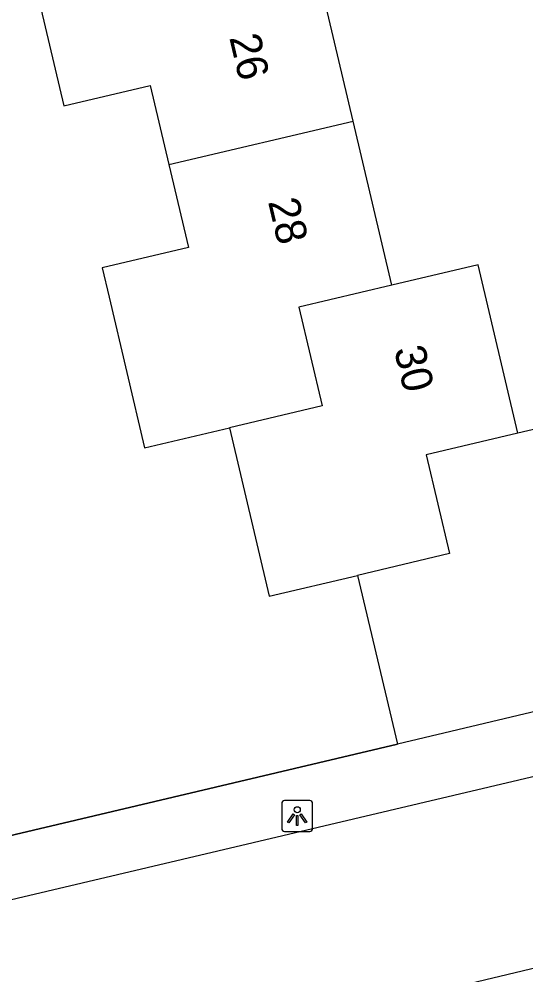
# Model space of a CAD drawing. Extents: x 158038 to 159242, y 380133 to 381214.
# Drawn here: x 159050.83 to 159067.2, y 380514.98 to 380545.84 of the extents above; entities that cross this region are included whole.
import ezdxf

# ---------------------------------------------------------------- set-up
doc = ezdxf.new("R2010")
doc.units = 0
for name, color, linetype in [('IMGEO_Hek', 7, 'Continuous'), ('IMGEO_Lichtpunt', 7, 'Continuous'), ('IMGEO_Pand', 7, 'Continuous'), ('IMGEO_Pand_nummerreeks', 7, 'Continuous'), ('IMGEO_Rijbaan_lokaal_open', 7, 'Continuous'), ('IMGEO_Voetpad_open', 7, 'Continuous')]:
    doc.layers.add(name, color=color, linetype=linetype)

msp = doc.modelspace()

# ---------------------------------------------------------------- linework, layer by layer
at = {"layer": 'IMGEO_Hek'}
msp.add_lwpolyline([(159042.854, 380517.661), (159063.054, 380522.425)], dxfattribs=at)
at = {"layer": 'IMGEO_Lichtpunt'}
for p, q in [((159059.315, 380520.512), (159059.315, 380519.705)), ((159059.315, 380520.512), (159059.315, 380519.705)), ((159060.217, 380520.607), (159059.409, 380520.607)), ((159060.217, 380520.607), (159059.409, 380520.607)), ((159060.311, 380519.705), (159060.311, 380520.512)), ((159060.311, 380519.705), (159060.311, 380520.512)), ((159059.409, 380519.611), (159060.217, 380519.611)), ((159059.409, 380519.611), (159060.217, 380519.611))]:
    msp.add_line(p, q, dxfattribs=at)
for points in [[(159059.689, 380520.176), (159059.728, 380520.148), (159059.54, 380519.886), (159059.502, 380519.913), (159059.689, 380520.176)], [(159059.901, 380520.148), (159059.939, 380520.175), (159060.126, 380519.913), (159060.087, 380519.885), (159059.901, 380520.148)], [(159059.791, 380520.128), (159059.838, 380520.128), (159059.838, 380519.806), (159059.791, 380519.806), (159059.791, 380520.128)]]:
    msp.add_lwpolyline(points, dxfattribs=at)
msp.add_circle((159059.814, 380520.31), 0.0994, dxfattribs=at)
for centre, start, end in [((159059.409, 380520.512), 90, 180), ((159059.409, 380520.512), 90, 180), ((159060.217, 380520.512), 0, 90), ((159060.217, 380520.512), 0, 90), ((159059.409, 380519.705), 180, 270), ((159059.409, 380519.705), 180, 270), ((159060.217, 380519.705), 270, 0), ((159060.217, 380519.705), 270, 360)]:
    msp.add_arc(centre, 0.0946, start, end, dxfattribs=at)
at = {"layer": 'IMGEO_Pand'}
for points in [[(159053.736, 380549.414), (159050.929, 380548.752), (159052.276, 380543.041), (159055.065, 380543.699), (159055.668, 380541.145)], [(159061.624, 380542.55), (159060.374, 380547.848)], [(159055.668, 380541.145), (159061.624, 380542.55)], [(159062.873, 380537.252), (159061.624, 380542.55)], [(159055.668, 380541.145), (159056.299, 380538.469), (159053.516, 380537.813), (159053.739, 380536.866), (159054.887, 380531.999), (159057.623, 380532.644)], [(159066.943, 380532.472), (159065.661, 380537.909), (159062.873, 380537.252)], [(159062.873, 380537.252), (159059.872, 380536.545), (159060.624, 380533.352), (159057.623, 380532.644)], [(159072.501, 380527.672), (159072.418, 380528.008), (159071.23, 380527.715), (159069.884, 380533.166), (159066.943, 380532.472)], [(159057.623, 380532.644), (159058.905, 380527.208), (159061.757, 380527.88)], [(159066.943, 380532.472), (159063.979, 380531.773), (159064.732, 380528.582), (159061.757, 380527.88)], [(159061.757, 380527.88), (159063.054, 380522.425)], [(159073.201, 380524.837), (159063.054, 380522.425)]]:
    msp.add_lwpolyline(points, dxfattribs=at)
at = {"layer": 'IMGEO_Rijbaan_lokaal_open'}
for points in [[(159072.49, 380522.569), (159045.242, 380516.137)], [(159046.844, 380510.276), (159074.425, 380516.864)]]:
    msp.add_lwpolyline(points, dxfattribs=at)
at = {"layer": 'IMGEO_Voetpad_open'}
msp.add_lwpolyline([(159063.054, 380522.425), (159042.854, 380517.661)], dxfattribs=at)

# ---------------------------------------------------------------- texts
at = {"layer": 'IMGEO_Pand_nummerreeks'}
for s, rotation, p in [('26', 283.2704, (159057.617, 380545.25)), ('28', 283.2704, (159058.868, 380539.95)), ('30', 283.2698, (159062.936, 380535.179))]:
    msp.add_text(s, height=1, rotation=rotation, dxfattribs=at).set_placement(p)

doc.saveas('drawing.dxf')
